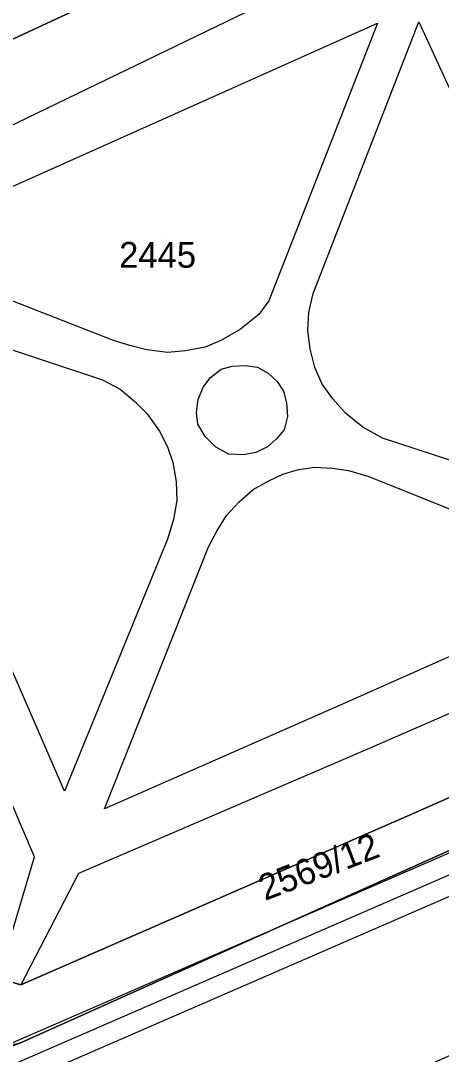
# Model space of a CAD drawing. Extents: x -263423 to -261326, y -1240067 to -1237864.
# Drawn here: x -262400.4 to -262367.8, y -1239741.9 to -1239662 of the extents above; entities that cross this region are included whole.
import ezdxf

# ---------------------------------------------------------------- set-up
doc = ezdxf.new("R2010")
doc.units = 0
for name, color, linetype in [('body_kn', 7, 'Continuous'), ('kladpar_druhypozemkov', 7, 'Continuous'), ('kladpar_hranice', 7, 'Continuous'), ('kladpar_parcelnecisla', 7, 'Continuous'), ('kladpar_plochy', 7, 'Continuous'), ('linie', 7, 'Continuous'), ('tarchy_linie', 7, 'Continuous'), ('zappar_hrandruhpozemk', 7, 'Continuous')]:
    doc.layers.add(name, color=color, linetype=linetype)

msp = doc.modelspace()

# ---------------------------------------------------------------- linework, layer by layer
at = {"layer": 'body_kn'}
for p, q in [((-262372.76, -1239662.15), (-262372.76, -1239662.15)), ((-262369.58, -1239662.05), (-262369.58, -1239662.05)), ((-262381.18, -1239683.62), (-262381.18, -1239683.62)), ((-262381.18, -1239683.62), (-262381.18, -1239683.62)), ((-262377.75, -1239683.07), (-262377.75, -1239683.07)), ((-262378.08, -1239684.53), (-262378.08, -1239684.53)), ((-262381.95, -1239684.69), (-262381.95, -1239684.69)), ((-262383.35, -1239685.82), (-262383.35, -1239685.82)), ((-262378.15, -1239685.93), (-262378.15, -1239685.93)), ((-262393.19, -1239686.7), (-262393.19, -1239686.7)), ((-262393.19, -1239686.7), (-262393.19, -1239686.7)), ((-262384.88, -1239686.7), (-262384.88, -1239686.7)), ((-262391.92, -1239687.09), (-262391.92, -1239687.09)), ((-262390.6, -1239687.42), (-262390.6, -1239687.42)), ((-262389.01, -1239687.62), (-262389.01, -1239687.62)), ((-262387.62, -1239687.5), (-262387.62, -1239687.5)), ((-262386.09, -1239687.2), (-262386.09, -1239687.2)), ((-262377.98, -1239687.33), (-262377.98, -1239687.33)), ((-262384.84, -1239688.92), (-262384.84, -1239688.92)), ((-262384.01, -1239688.68), (-262384.01, -1239688.68)), ((-262384.01, -1239688.68), (-262384.01, -1239688.68)), ((-262383, -1239688.62), (-262383, -1239688.62)), ((-262382.05, -1239688.75), (-262382.05, -1239688.75)), ((-262381.23, -1239689.21), (-262381.23, -1239689.21)), ((-262377.61, -1239688.79), (-262377.61, -1239688.79)), ((-262394.04, -1239689.74), (-262394.04, -1239689.74)), ((-262385.67, -1239689.55), (-262385.67, -1239689.55)), ((-262380.53, -1239689.85), (-262380.53, -1239689.85)), ((-262377.05, -1239690.06), (-262377.05, -1239690.06)), ((-262392.65, -1239690.45), (-262392.65, -1239690.45)), ((-262386.24, -1239690.31), (-262386.24, -1239690.31)), ((-262380.03, -1239690.61), (-262380.03, -1239690.61)), ((-262391.52, -1239691.41), (-262391.52, -1239691.41)), ((-262386.63, -1239691.26), (-262386.63, -1239691.26)), ((-262379.79, -1239691.5), (-262379.79, -1239691.5)), ((-262376.23, -1239691.21), (-262376.23, -1239691.21)), ((-262390.57, -1239692.37), (-262390.57, -1239692.37)), ((-262386.77, -1239692.27), (-262386.77, -1239692.27)), ((-262379.73, -1239692.58), (-262379.73, -1239692.58)), ((-262375.23, -1239692.3), (-262375.23, -1239692.3)), ((-262386.65, -1239693.16), (-262386.65, -1239693.16)), ((-262389.63, -1239693.71), (-262389.63, -1239693.71)), ((-262386.09, -1239694.12), (-262386.09, -1239694.12)), ((-262379.99, -1239693.6), (-262379.99, -1239693.6)), ((-262373.9, -1239693.39), (-262373.9, -1239693.39)), ((-262389.01, -1239694.92), (-262389.01, -1239694.92)), ((-262385.27, -1239694.95), (-262385.27, -1239694.95)), ((-262381.27, -1239694.92), (-262381.27, -1239694.92)), ((-262380.57, -1239694.29), (-262380.57, -1239694.29)), ((-262372.39, -1239694.23), (-262372.39, -1239694.23)), ((-262384.26, -1239695.47), (-262384.26, -1239695.47)), ((-262383.12, -1239695.54), (-262383.12, -1239695.54)), ((-262382.16, -1239695.36), (-262382.16, -1239695.36)), ((-262388.58, -1239696.13), (-262388.58, -1239696.13)), ((-262377.61, -1239696.48), (-262377.61, -1239696.48)), ((-262376.28, -1239696.55), (-262376.28, -1239696.55)), ((-262380.09, -1239697.03), (-262380.09, -1239697.03)), ((-262378.88, -1239696.66), (-262378.88, -1239696.66)), ((-262375.01, -1239696.75), (-262375.01, -1239696.75)), ((-262373.43, -1239697.21), (-262373.43, -1239697.21)), ((-262388.33, -1239697.6), (-262388.33, -1239697.6)), ((-262381.17, -1239697.53), (-262381.17, -1239697.53)), ((-262382.38, -1239698.22), (-262382.38, -1239698.22)), ((-262388.28, -1239699.06), (-262388.28, -1239699.06)), ((-262383.46, -1239699.16), (-262383.46, -1239699.16)), ((-262388.55, -1239700.52), (-262388.55, -1239700.52)), ((-262384.43, -1239700.23), (-262384.43, -1239700.23)), ((-262389.01, -1239702.04), (-262389.01, -1239702.04)), ((-262385.2, -1239701.43), (-262385.2, -1239701.43)), ((-262385.84, -1239702.64), (-262385.84, -1239702.64)), ((-262376.12, -1239715.1), (-262376.12, -1239715.1)), ((-262373.42, -1239718.23), (-262373.42, -1239718.23)), ((-262396.97, -1239721.54), (-262396.97, -1239721.54)), ((-262393.87, -1239722.9), (-262393.87, -1239722.9)), ((-262393.87, -1239722.9), (-262393.87, -1239722.9)), ((-262370.48, -1239723.47), (-262370.48, -1239723.47)), ((-262399.29, -1239726.6), (-262399.29, -1239726.6)), ((-262367.84, -1239726.41), (-262367.84, -1239726.41)), ((-262395.88, -1239727.9), (-262395.88, -1239727.9)), ((-262400.33, -1239736.5), (-262400.33, -1239736.5))]:
    msp.add_line(p, q, dxfattribs=at)
at = {"layer": 'kladpar_druhypozemkov'}
for p, q in [((-262389.31, -1239678.88), (-262389.31, -1239678.88)), ((-262369.59, -1239726.26), (-262369.59, -1239726.26))]:
    msp.add_line(p, q, dxfattribs=at)
at = {"layer": 'kladpar_hranice'}
for points in [[(-262377.62, -1239652.52), (-262366.99, -1239647.59), (-262364.46, -1239648.24), (-262364.14, -1239648.31), (-262362.72, -1239652.13), (-262337.94, -1239707.59), (-262338.27, -1239709.24), (-262370.48, -1239723.47), (-262400.33, -1239736.5), (-262402.1, -1239735.98), (-262415.66, -1239704.37), (-262427.17, -1239677.6), (-262426.39, -1239675.19), (-262377.62, -1239652.52)], [(-262377.62, -1239652.52), (-262426.39, -1239675.19)], [(-262402.1, -1239735.98), (-262400.33, -1239736.5), (-262370.48, -1239723.47), (-262338.27, -1239709.24), (-262337.94, -1239707.59), (-262336.26, -1239711.03), (-262336.77, -1239711.86), (-262337.54, -1239712.49), (-262344.42, -1239716.05), (-262367.84, -1239726.41), (-262400.43, -1239741.01), (-262402.21, -1239741.44), (-262403.79, -1239741.3), (-262405.31, -1239740.66), (-262403.75, -1239738.38), (-262402.1, -1239735.98)], [(-262400.43, -1239741.01), (-262367.84, -1239726.41), (-262344.42, -1239716.05), (-262337.54, -1239712.49), (-262336.77, -1239711.86), (-262336.26, -1239711.03), (-262335.95, -1239711.74), (-262330.64, -1239722.2), (-262329.39, -1239724.43), (-262328.84, -1239725.77), (-262328.4, -1239726.72), (-262329.74, -1239728.09), (-262334.99, -1239728.62), (-262338.11, -1239729.44), (-262340.12, -1239729.97), (-262389.31, -1239751.81), (-262392.29, -1239755.15), (-262393.67, -1239757.64), (-262395.03, -1239754.52), (-262397.57, -1239755.64), (-262399.93, -1239756.83), (-262409.41, -1239761.14)]]:
    msp.add_lwpolyline(points, dxfattribs=at)
at = {"layer": 'kladpar_plochy'}
for points in [[(-262377.62, -1239652.52), (-262366.99, -1239647.59), (-262364.46, -1239648.24), (-262364.14, -1239648.31), (-262362.72, -1239652.13), (-262337.94, -1239707.59), (-262338.27, -1239709.24), (-262370.48, -1239723.47), (-262400.33, -1239736.5), (-262402.1, -1239735.98), (-262415.66, -1239704.37), (-262427.17, -1239677.6), (-262426.39, -1239675.19)], [(-262402.1, -1239735.98), (-262400.33, -1239736.5), (-262370.48, -1239723.47), (-262338.27, -1239709.24), (-262337.94, -1239707.59), (-262336.26, -1239711.03), (-262336.77, -1239711.86), (-262337.54, -1239712.49), (-262344.42, -1239716.05), (-262367.84, -1239726.41), (-262400.43, -1239741.01), (-262402.21, -1239741.44), (-262403.79, -1239741.3), (-262405.31, -1239740.66), (-262403.75, -1239738.38)]]:
    msp.add_lwpolyline(points, close=True, dxfattribs=at)
for points in [[(-262377.62, -1239652.52), (-262426.39, -1239675.19)], [(-262400.43, -1239741.01), (-262367.84, -1239726.41), (-262344.42, -1239716.05), (-262337.54, -1239712.49), (-262336.77, -1239711.86), (-262336.26, -1239711.03), (-262335.95, -1239711.74), (-262330.64, -1239722.2), (-262329.39, -1239724.43), (-262328.84, -1239725.77), (-262328.4, -1239726.72), (-262329.74, -1239728.09), (-262334.99, -1239728.62), (-262338.11, -1239729.44), (-262340.12, -1239729.97), (-262389.31, -1239751.81), (-262392.29, -1239755.15), (-262393.67, -1239757.64), (-262395.03, -1239754.52), (-262397.57, -1239755.64), (-262399.93, -1239756.83), (-262409.41, -1239761.14)]]:
    msp.add_lwpolyline(points, dxfattribs=at)
at = {"layer": 'linie'}
msp.add_lwpolyline([(-262336.26, -1239711.03), (-262336.77, -1239711.86), (-262337.54, -1239712.49), (-262344.42, -1239716.05), (-262367.84, -1239726.41), (-262400.43, -1239741.01), (-262417.93, -1239748.24), (-262419.11, -1239745.37), (-262430.69, -1239750.43), (-262432.73, -1239751.3), (-262444.57, -1239756.54), (-262453.61, -1239760.6), (-262455.71, -1239761.47), (-262464.04, -1239765.09), (-262479.53, -1239771.77), (-262486.33, -1239774.7), (-262494.83, -1239778.36), (-262500.04, -1239780.61), (-262508.39, -1239784.27), (-262508.26, -1239784.39), (-262521.39, -1239790.2), (-262521.46, -1239790.07), (-262540.33, -1239798.65)], dxfattribs=at)
at = {"layer": 'tarchy_linie'}
for points in [[(-262405.32, -1239742.85), (-262335.55, -1239712.53), (-262334.84, -1239713.92), (-262334.14, -1239715.3), (-262405.51, -1239746.32)], [(-262417.23, -1239749.97), (-262406.14, -1239744.9), (-262334.84, -1239713.92)]]:
    msp.add_lwpolyline(points, dxfattribs=at)
at = {"layer": 'zappar_hrandruhpozemk'}
for p, q in [((-262416.32, -1239677.43), (-262370.29, -1239655.18)), ((-262411.52, -1239679.5), (-262372.76, -1239662.15)), ((-262372.76, -1239662.15), (-262381.18, -1239683.62)), ((-262369.58, -1239662.05), (-262351.71, -1239701)), ((-262393.19, -1239686.7), (-262411.52, -1239679.5)), ((-262396.97, -1239721.54), (-262413.64, -1239683.23)), ((-262385.27, -1239694.95), (-262386.09, -1239694.12)), ((-262399.29, -1239726.6), (-262410.12, -1239701.36)), ((-262353.71, -1239705.11), (-262376.12, -1239715.1)), ((-262349.99, -1239708), (-262373.42, -1239718.23)), ((-262376.12, -1239715.1), (-262393.87, -1239722.9)), ((-262402.1, -1239735.98), (-262399.29, -1239726.6))]:
    msp.add_line(p, q, dxfattribs=at)
for points in [[(-262351.71, -1239701), (-262372.39, -1239694.23), (-262373.9, -1239693.39), (-262375.23, -1239692.3), (-262376.23, -1239691.21), (-262377.05, -1239690.06), (-262377.61, -1239688.79), (-262377.98, -1239687.33), (-262378.15, -1239685.93), (-262378.08, -1239684.53), (-262377.75, -1239683.07), (-262369.58, -1239662.05)], [(-262413.64, -1239683.23), (-262394.04, -1239689.74), (-262392.65, -1239690.45), (-262391.52, -1239691.41), (-262390.57, -1239692.37), (-262389.63, -1239693.71), (-262389.01, -1239694.92), (-262388.58, -1239696.13), (-262388.33, -1239697.6), (-262388.28, -1239699.06), (-262388.55, -1239700.52), (-262389.01, -1239702.04), (-262396.97, -1239721.54)], [(-262381.18, -1239683.62), (-262381.95, -1239684.69), (-262383.35, -1239685.82), (-262384.88, -1239686.7), (-262386.09, -1239687.2), (-262387.62, -1239687.5), (-262389.01, -1239687.62), (-262390.6, -1239687.42), (-262391.92, -1239687.09), (-262393.19, -1239686.7)], [(-262386.09, -1239694.12), (-262386.65, -1239693.16), (-262386.77, -1239692.27), (-262386.63, -1239691.26), (-262386.24, -1239690.31), (-262385.67, -1239689.55), (-262384.84, -1239688.92), (-262384.01, -1239688.68)], [(-262384.01, -1239688.68), (-262383, -1239688.62), (-262382.05, -1239688.75), (-262381.23, -1239689.21), (-262380.53, -1239689.85), (-262380.03, -1239690.61), (-262379.79, -1239691.5), (-262379.73, -1239692.58), (-262379.99, -1239693.6), (-262380.57, -1239694.29), (-262381.27, -1239694.92), (-262382.16, -1239695.36), (-262383.12, -1239695.54), (-262384.26, -1239695.47), (-262385.27, -1239694.95)], [(-262393.87, -1239722.9), (-262385.84, -1239702.64), (-262385.2, -1239701.43), (-262384.43, -1239700.23), (-262383.46, -1239699.16), (-262382.38, -1239698.22), (-262381.17, -1239697.53), (-262380.09, -1239697.03), (-262378.88, -1239696.66), (-262377.61, -1239696.48), (-262376.28, -1239696.55), (-262375.01, -1239696.75), (-262373.43, -1239697.21), (-262353.71, -1239705.11)], [(-262373.42, -1239718.23), (-262395.88, -1239727.9), (-262400.33, -1239736.5)]]:
    msp.add_lwpolyline(points, dxfattribs=at)

# ---------------------------------------------------------------- texts
at = {"layer": 'kladpar_parcelnecisla'}
msp.add_text('2445', height=2, dxfattribs=at).set_placement((-262392.742, -1239681.07))
msp.add_text('2569/12', height=2, rotation=21, dxfattribs=at).set_placement((-262381.468, -1239730.027))

doc.saveas('drawing.dxf')
